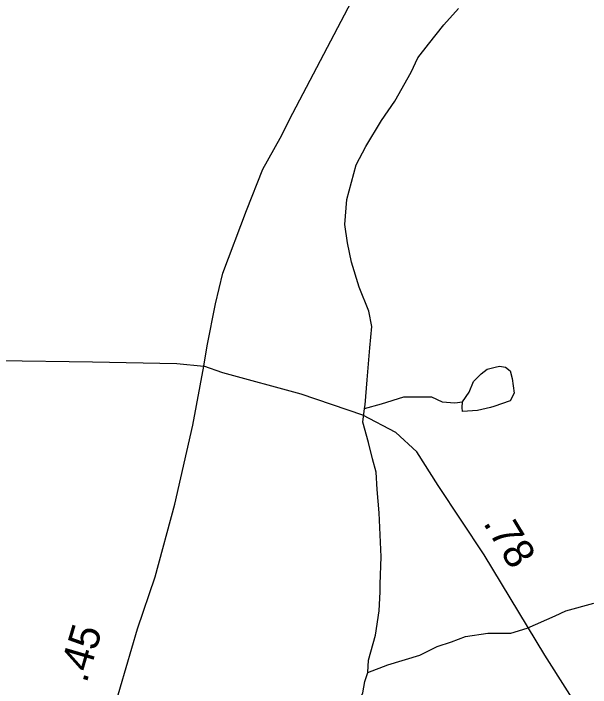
# Model space of a CAD drawing. Extents: x 1950930 to 2061844, y 904556 to 1017002.
# Drawn here: x 1999209 to 2001603, y 948137 to 950934 of the extents above; entities that cross this region are included whole.
import ezdxf

# ---------------------------------------------------------------- set-up
doc = ezdxf.new("R2010")
doc.units = 0
for name, color, linetype in [('Exist Hydrographic Creek Single Shore', 7, 'Continuous'), ('Exist Hydrographic Misc Water Feature', 7, 'Continuous'), ('Exist Road Primary NC Attributed', 7, 'Continuous'), ('Exist Road Primary NC Mileage Hundredths English Label', 7, 'Continuous'), ('Exist Road Secondary Mileage Hundredths English Label', 7, 'Continuous'), ('Exist Road Secondary Type 51 Attributed', 7, 'Continuous')]:
    doc.layers.add(name, color=color, linetype=linetype)

msp = doc.modelspace()

# ---------------------------------------------------------------- linework, layer by layer
at = {"layer": 'Exist Hydrographic Creek Single Shore'}
for points in [[(2000666, 949294.5), (2000668.3, 949310.5), (2000676, 949414.4), (2000687.9, 949546.4), (2000696, 949634.5), (2000683.9, 949698.4), (2000643.9, 949798.4), (2000611.6, 949902.4), (2000595.6, 949982.5), (2000583.7, 950058.5), (2000591.7, 950162.4), (2000611.6, 950234.5), (2000631.5, 950306.3), (2000671.4, 950382.6), (2000735.4, 950490.6), (2000791.5, 950570.5), (2000859.3, 950690.5), (2000887.1, 950750.6), (2000931.3, 950806.8), (2000995.3, 950886.6), (2001055.1, 950954.9)], [(2000678.7, 948198.4), (2000682.8, 948250.2), (2000710.9, 948354.3), (2000726.7, 948454.4), (2000730.7, 948534.4), (2000730.7, 948566.2), (2000734.6, 948678.4), (2000726.3, 948862.3), (2000718.4, 948958.3), (2000714.3, 949030.3), (2000698.1, 949086.4), (2000682.1, 949154.3), (2000658.3, 949238.5), (2000666, 949294.5)], [(2000678.7, 948198.4), (2000762.8, 948230.5), (2000894.9, 948270.4), (2000966.8, 948306.3), (2001026.6, 948326.4), (2001084.8, 948348.5), (2001176.7, 948362.7), (2001272.9, 948362.7), (2001340.9, 948382.6), (2001456.8, 948434.7), (2001500.5, 948454.8), (2001616.7, 948486.8)], [(2000359, 947622.2), (2000395.2, 947626), (2000439.2, 947642.2), (2000483, 947698.1), (2000511, 947754.2), (2000530.8, 947854.3), (2000575.1, 947930.1), (2000602.8, 947986.3), (2000639, 948070.3), (2000659, 948114.2), (2000666.8, 948162.2), (2000678.7, 948198.4)]]:
    msp.add_lwpolyline(points, dxfattribs=at)
at = {"layer": 'Exist Hydrographic Misc Water Feature'}
for points in [[(2001072.2, 949322.5), (2001100.3, 949362.6), (2001118.2, 949406.5), (2001150.1, 949438.7), (2001174.1, 949458.6), (2001208.1, 949466.7), (2001226.2, 949470.6), (2001250.1, 949466.8), (2001270.1, 949450.7), (2001278, 949418.7), (2001286.2, 949358.8), (2001270.2, 949326.6), (2001202.1, 949302.8), (2001188.2, 949298.8), (2001134.1, 949286.8), (2001072, 949282.5), (2001070, 949298.6), (2001072.2, 949322.5)], [(2000666, 949294.5), (2000736, 949314.4), (2000828.1, 949342.6), (2000944, 949342.6), (2000988.2, 949322.6), (2001040.3, 949318.6), (2001072.2, 949322.5)]]:
    msp.add_lwpolyline(points, dxfattribs=at)
at = {"layer": 'Exist Road Primary NC Attributed'}
for points in [[(1999999.7, 949470.3), (2000013.2, 949554.6), (2000047.8, 949729.3), (2000078.3, 949856.9), (2000176.4, 950116.5), (2000244.4, 950288.5), (2000316.3, 950416.5), (2000368.2, 950520.6), (2000611.9, 950984.7), (2000795.8, 951336.8), (2000895.6, 951521), (2000955.6, 951633), (2001039.4, 951789.1), (2001119.5, 951937), (2001247.3, 952165.3), (2001478.3, 952565.4)], [(1999218.6, 947269.5), (1999277.6, 947348.9), (1999337.1, 947441.5), (1999394.2, 947543.9), (1999451.4, 947617.7), (1999496.5, 947693), (1999521.3, 947740.3), (1999529.6, 947756.2), (1999547.7, 947789.3), (1999584.5, 947901.5), (1999653.7, 948139.4), (1999724.4, 948380.3), (1999797.4, 948596.3), (1999879.4, 948898.2), (1999953.1, 949224.9), (1999999.7, 949470.3)]]:
    msp.add_lwpolyline(points, dxfattribs=at)
at = {"layer": 'Exist Road Secondary Type 51 Attributed'}
for points in [[(1995847.1, 949505.7), (1995961.5, 949508.2), (1996455.4, 949505.7), (1997050.4, 949515.5), (1997546.1, 949511.1), (1998231, 949504.6), (1998758.9, 949500.2), (1999537.1, 949489.1), (1999886.6, 949481.3), (1999999.7, 949470.3)], [(2001749.9, 947803.3), (2001601.8, 947975.3), (2001413.5, 948271), (2001162.6, 948687.1), (2000971.2, 948974.9), (2000883.1, 949114.8), (2000795.1, 949194.8), (2000658.9, 949266.7), (2000403.3, 949354.4), (2000078.4, 949442.8), (1999999.7, 949470.3)]]:
    msp.add_lwpolyline(points, dxfattribs=at)

# ---------------------------------------------------------------- texts
at = {"layer": 'Exist Road Primary NC Mileage Hundredths English Label'}
msp.add_text('.45', height=125, rotation=73.6432, dxfattribs=at).set_placement((1999512.4, 948151.9))
at = {"layer": 'Exist Road Secondary Mileage Hundredths English Label'}
msp.add_text('.78', height=125, rotation=301.0983, dxfattribs=at).set_placement((2001155.4, 948819.9))

doc.saveas('drawing.dxf')
